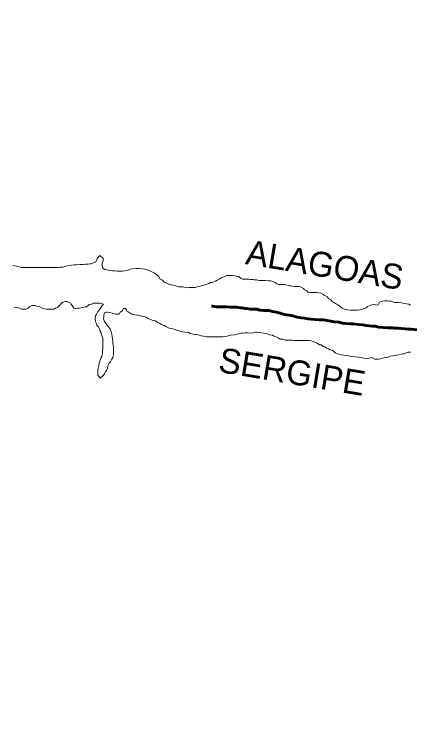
# Model space of a CAD drawing. Extents: x -1643653 to 4543381, y 1624270 to 13878484.
# Drawn here: x 657461 to 663836, y 8915829 to 8927410 of the extents above; entities that cross this region are included whole.
import ezdxf
from ezdxf.enums import TextEntityAlignment as Align

# ---------------------------------------------------------------- set-up
doc = ezdxf.new("R2010")
doc.units = 0
doc.header["$LTSCALE"] = 200
doc.linetypes.add('LONG_DASH_SHORT_DASH', pattern=[9.9, 6, -1.2, 1.5, -1.2])
for name, color, linetype, lineweight in [('25', 7, 'Continuous', 13), ('57', 7, 'Continuous', 13), ('60', 7, 'Continuous', 13), ('7', 7, 'LONG_DASH_SHORT_DASH', 60)]:
    doc.layers.add(name, color=color, linetype=linetype, lineweight=lineweight)
doc.layers.add('42', color=7, linetype='Continuous')

msp = doc.modelspace()

# ---------------------------------------------------------------- linework, layer by layer
at = {"layer": '25'}
for points in [[(657437.6, 8923363.5), (657495, 8923348.1), (657577.3, 8923327.5), (657604.9, 8923329.8), (657624.9, 8923329.7), (657664.9, 8923329.4), (657732.4, 8923329), (657805, 8923328.5), (657862.5, 8923328.1), (657887.5, 8923328), (657925, 8923327.7), (657945, 8923327.6), (657992.5, 8923327.3), (658027.5, 8923327), (658082.6, 8923326.7), (658110.1, 8923326.5), (658167.6, 8923326.1), (658197.7, 8923333.4), (658242.7, 8923333.1), (658290.3, 8923352.8), (658337.9, 8923360), (658383, 8923364.7), (658428, 8923369.5), (658460.6, 8923374.2), (658518.2, 8923378.9), (658568.2, 8923378.5), (658610.7, 8923380.8), (658645.7, 8923383), (658680.8, 8923387.8), (658700.8, 8923390.2), (658741, 8923407.4), (658768.6, 8923417.3), (658791.3, 8923452.2), (658801.5, 8923479.6), (658839.4, 8923524.4), (658894.1, 8923476.5), (658893.8, 8923444), (658886.1, 8923419), (658878.4, 8923391.5), (658878.2, 8923371.5), (658878.1, 8923351.4), (658883, 8923331.4), (658895.3, 8923311.3), (658917.7, 8923298.6), (658952.7, 8923290.9), (658975.1, 8923285.7), (658997.6, 8923280.6), (659045.1, 8923272.7), (659075.1, 8923272.5), (659120.1, 8923272.2), (659142.6, 8923272.1), (659177.6, 8923271.9), (659200.1, 8923271.7), (659240.2, 8923273.9), (659262.7, 8923278.8), (659295.3, 8923283.6), (659327.9, 8923300.9), (659370.5, 8923308.1), (659425.5, 8923310.3), (659473.1, 8923310), (659528.1, 8923307.1), (659565.5, 8923299.3), (659617.9, 8923284), (659655.3, 8923271.2), (659690.2, 8923256), (659720.1, 8923235.7), (659752.5, 8923218), (659789.7, 8923185.2), (659807, 8923147.5), (659849.3, 8923124.7), (659876.6, 8923094.5), (659919, 8923074.2), (659963.8, 8923056.4), (659988.8, 8923048.7), (660038.8, 8923043.3), (660078.7, 8923025.6), (660111.1, 8923015.3)], [(660111.1, 8923015.3), (660173.6, 8923017.4), (660243.5, 8922999.4), (660281.1, 8923004.2), (660301.1, 8923004.1), (660323.6, 8923006.4), (660356.1, 8923006.2), (660376.2, 8923008.6), (660411.2, 8923018.4), (660448.8, 8923023.1), (660471.4, 8923030.5), (660493.9, 8923037.8), (660516.5, 8923042.7), (660536.6, 8923052.6), (660564.1, 8923059.9), (660596.7, 8923069.7), (660624.3, 8923084.5), (660656.9, 8923089.3), (660704.6, 8923109.1), (660729.7, 8923126.4), (660774.9, 8923143.6), (660797.5, 8923161), (660842.6, 8923175.7), (660885.3, 8923198), (660915.3, 8923197.8), (660940.3, 8923197.6), (660980.4, 8923197.3), (661020.4, 8923194.6), (661042.8, 8923186.9), (661077.8, 8923181.7), (661115.1, 8923156.4), (661147.5, 8923138.7), (661187.5, 8923138.4), (661207.5, 8923138.3), (661245, 8923138), (661265, 8923137.9), (661305, 8923132.6), (661327.5, 8923130), (661365, 8923127.2), (661407.5, 8923119.4), (661447.5, 8923119.2), (661472.5, 8923119), (661507.5, 8923118.8), (661557.5, 8923115.9), (661592.5, 8923113.2), (661615, 8923110.5), (661637.4, 8923095.4), (661667.3, 8923087.7), (661702.2, 8923067.4), (661724.6, 8923057.2), (661754.6, 8923057), (661819.7, 8923056.6), (661897, 8923033.6), (661919.5, 8923030.9), (661942, 8923025.8), (661972, 8923023.1), (662009.5, 8923022.8), (662029.5, 8923022.7), (662062, 8923019.9), (662086.9, 8923009.8), (662121.8, 8922992), (662141.6, 8922969.4), (662176.5, 8922954.1), (662193.8, 8922928.9), (662226.3, 8922923.7), (662258.8, 8922923.5), (662293.8, 8922923.3), (662313.9, 8922923.2), (662333.9, 8922923), (662371.4, 8922922.8), (662401.3, 8922912.6), (662438.7, 8922899.8), (662471.1, 8922879.6), (662508.4, 8922854.3), (662530.7, 8922824.1), (662563.1, 8922808.8), (662592.9, 8922776.1), (662625.2, 8922758.4), (662657.6, 8922738.1), (662680, 8922728), (662712.4, 8922707.7), (662747.2, 8922674.9), (662777.1, 8922659.7), (662804.5, 8922652), (662839.5, 8922644.3), (662884.5, 8922639), (662917, 8922638.8), (662937, 8922638.6), (662969.5, 8922638.4), (662992, 8922640.8), (663032.1, 8922645.5), (663054.6, 8922652.9), (663094.7, 8922662.6), (663134.9, 8922679.9), (663155, 8922697.3), (663182.6, 8922712.1), (663225.3, 8922729.4), (663250.3, 8922734.2), (663325.3, 8922723.7), (663348.2, 8922771.1), (663378.2, 8922778.4)], [(658100, 8922655.6), (658065, 8922655.8), (658042.5, 8922656), (657999.9, 8922656.3), (657972.4, 8922659), (657932.5, 8922666.7), (657900.1, 8922679.5), (657860.2, 8922702.3), (657820.2, 8922707.5), (657797.8, 8922715.2), (657762.8, 8922715.4), (657742.8, 8922715.6), (657707.6, 8922693.3), (657684.9, 8922673.4), (657649.8, 8922656.1), (657629.8, 8922656.2), (657609.8, 8922656.3), (657577.2, 8922656.6), (657542.3, 8922671.8), (657499.9, 8922682.1), (657460, 8922689.9)], [(658980.7, 8922371.9), (659008, 8922339.2), (659017.7, 8922306.6), (659025, 8922274), (659032.3, 8922253.9), (659039.5, 8922208.8), (659041.8, 8922183.7), (659044.1, 8922163.7), (659046.5, 8922141.1), (659048.7, 8922108.6), (659055.9, 8922071), (659058.3, 8922050.9), (659058.1, 8922030.9), (659060.5, 8922010.9), (659060.3, 8921988.3), (659060.1, 8921955.8), (659059.8, 8921920.7), (659057.2, 8921900.7), (659047, 8921878.3), (659034.3, 8921853.3), (659021.6, 8921830.9), (659013.9, 8921808.4), (658991.3, 8921791), (658981.1, 8921766), (658970.9, 8921743.6), (658960.6, 8921703.6), (658945.3, 8921668.6), (658932.7, 8921646.2), (658922.5, 8921623.7), (658899.7, 8921591.3), (658844.4, 8921546.6), (658809.7, 8921594.4), (658807.5, 8921627), (658807.6, 8921649.5), (658807.9, 8921684.6), (658815.7, 8921724.6), (658823.4, 8921752.1), (658828.7, 8921787.1), (658838.9, 8921817.1), (658844.1, 8921842.1), (658856.8, 8921864.5), (658869.5, 8921894.5), (658874.8, 8921924.5), (658879.9, 8921947), (658882.7, 8921982), (658887.9, 8922012), (658888.2, 8922042), (658888.3, 8922064.6), (658888.6, 8922097.1), (658888.8, 8922132.2), (658889, 8922152.2), (658889.2, 8922182.2), (658884.4, 8922202.3), (658864.7, 8922247.5), (658859.9, 8922270.1), (658845.1, 8922297.7), (658842.7, 8922317.7), (658835.4, 8922337.8), (658818.1, 8922370.5), (658793.3, 8922393.2), (658786, 8922420.8), (658773.6, 8922440.9), (658771.3, 8922460.9), (658766.5, 8922493.5), (658766.8, 8922523.5), (658767, 8922548.6), (658784.7, 8922576), (658802.4, 8922608.4), (658827.7, 8922640.8), (658845.4, 8922663.2), (658863.1, 8922690.6), (658875.8, 8922718.1), (658896, 8922738), (658861, 8922748.2), (658836, 8922753.4), (658803.5, 8922753.6), (658778.5, 8922753.8), (658738.5, 8922754), (658705.8, 8922736.7), (658665.8, 8922729.5), (658645.6, 8922712.1), (658625.5, 8922694.7), (658603, 8922694.8), (658580.4, 8922690), (658560.4, 8922682.6), (658510.3, 8922675.4), (658485.2, 8922670.6), (658452.7, 8922668.3), (658417.7, 8922671), (658395.5, 8922713.7), (658375.7, 8922733.9), (658373.3, 8922753.9), (658343.4, 8922764.2), (658303.5, 8922779.4), (658281, 8922782.1), (658243.4, 8922767.3), (658223.2, 8922752.4), (658182.9, 8922712.7), (658162.8, 8922690.2), (658122.6, 8922673), (658100, 8922655.6)], [(663378.2, 8922778.4), (663398.3, 8922785.8), (663440.8, 8922790.5), (663478.4, 8922790.3), (663513.3, 8922787.5), (663545.9, 8922787.3), (663588.2, 8922767), (663623.2, 8922764.3), (663658.2, 8922764.1), (663698.2, 8922761.3), (663730.7, 8922753.6), (663760.7, 8922748.3), (663785.6, 8922740.7), (663825.6, 8922735.4), (663850.5, 8922720.2)], [(662255.4, 8922147.4), (662220.4, 8922150.2), (662177.9, 8922153), (662152.9, 8922153.1), (662112.9, 8922153.4), (662087.9, 8922153.6), (662027.9, 8922154), (661975.4, 8922154.3), (661940.3, 8922154.5), (661900.3, 8922154.8), (661872.8, 8922155), (661830.3, 8922155.3), (661790.4, 8922170.6), (661750.4, 8922175.8), (661715.6, 8922196.1), (661683.2, 8922211.3), (661648.2, 8922221.6), (661625.8, 8922236.7), (661578.3, 8922242.1), (661538.5, 8922257.3), (661516, 8922265), (661483.5, 8922270.2), (661441.1, 8922278), (661416.1, 8922283.2), (661373.6, 8922283.5), (661351.1, 8922283.6), (661290.9, 8922269), (661233.5, 8922274.4), (661178.4, 8922274.7), (661150.9, 8922272.4), (661115.8, 8922267.6), (661075.8, 8922260.4), (661015.6, 8922243.3), (660945.6, 8922238.7), (660892.9, 8922224.1), (660852.8, 8922216.8), (660825.3, 8922212), (660772.8, 8922209.8), (660732.7, 8922210.1), (660682.7, 8922210.4), (660637.7, 8922210.7), (660610.2, 8922210.9), (660560.2, 8922211.2), (660510.2, 8922219.1), (660475.2, 8922226.8), (660425.4, 8922244.7), (660375.4, 8922247.5), (660342.9, 8922255.2), (660295.5, 8922263.1), (660268.1, 8922280.8), (660213.1, 8922286.1), (660165.6, 8922294), (660113.2, 8922309.3), (660080.8, 8922317.1), (660035.9, 8922332.4), (659996, 8922347.7), (659958.5, 8922352.9), (659936, 8922360.6), (659903.6, 8922375.8), (659878.8, 8922393.5), (659833.8, 8922408.8), (659809, 8922424), (659766.6, 8922449.3), (659739.3, 8922467), (659699.3, 8922472.3), (659656.9, 8922492.6), (659619.5, 8922505.4), (659587.1, 8922525.6), (659547.2, 8922538.4), (659509.8, 8922546.2), (659477.3, 8922556.4), (659442.3, 8922561.6), (659407.4, 8922566.8), (659382.4, 8922569.5), (659354.9, 8922577.2), (659330, 8922592.4), (659297.7, 8922615.2), (659275.2, 8922625.3), (659267.9, 8922645.4), (659245.6, 8922665.6), (659223.1, 8922668.2), (659210.4, 8922645.8), (659195.2, 8922623.3), (659170.1, 8922611), (659152.3, 8922576.1), (659117.3, 8922576.3), (659092.3, 8922573.9), (659059.9, 8922589.2), (659037.4, 8922594.3), (659002.5, 8922602.1), (658967.5, 8922607.3), (658945, 8922610), (658920, 8922605.1), (658902.2, 8922567.7), (658902, 8922540.2), (658899.2, 8922502.6), (658901.5, 8922482.6), (658913.8, 8922460), (658933.6, 8922427.3), (658955.8, 8922392.1), (658980.7, 8922371.9)], [(663096.2, 8921869), (663056.2, 8921876.8), (663013.8, 8921884.6), (662958.8, 8921889.9), (662913.8, 8921895.2), (662873.8, 8921898), (662851.3, 8921903.2), (662811.4, 8921908.4), (662773.9, 8921913.7), (662733.9, 8921921.5), (662696.5, 8921929.2), (662671.5, 8921936.9), (662634.1, 8921952.2), (662611.8, 8921972.3), (662586.9, 8921997.5), (662557, 8922002.8), (662529.6, 8922017.9), (662492.2, 8922033.2), (662469.8, 8922050.9), (662434.8, 8922056.1), (662415, 8922081.3), (662380, 8922084), (662332.7, 8922111.9), (662292.8, 8922132.2), (662255.4, 8922147.4)], [(663849.7, 8921964.2), (663814.7, 8921964.4), (663792.2, 8921957), (663754.5, 8921937.2), (663734.5, 8921937.4), (663696.9, 8921930.1), (663661.8, 8921922.8), (663626.8, 8921915.6), (663606.7, 8921910.7), (663571.7, 8921905.9), (663524.1, 8921898.7), (663491.5, 8921883.9), (663446.4, 8921879.2), (663426.3, 8921871.8), (663396.3, 8921867), (663366.2, 8921857.2), (663333.7, 8921852.4), (663311.1, 8921850.1), (663276.1, 8921850.3), (663226.3, 8921875.7), (663156.2, 8921863.6), (663096.2, 8921869)]]:
    msp.add_lwpolyline(points, dxfattribs=at)
at = {"layer": '57'}
for points in [[(660111.1, 8923015.3), (660078.7, 8923025.6), (660038.8, 8923043.3), (659988.8, 8923048.7), (659963.8, 8923056.4), (659919, 8923074.2), (659876.6, 8923094.5), (659849.3, 8923124.7), (659807, 8923147.5), (659789.7, 8923185.2), (659752.5, 8923218), (659720.1, 8923235.7), (659690.2, 8923256), (659655.3, 8923271.2), (659617.9, 8923284), (659565.5, 8923299.3), (659528.1, 8923307.1), (659473.1, 8923310), (659425.5, 8923310.3), (659370.5, 8923308.1), (659327.9, 8923300.9), (659295.3, 8923283.6), (659262.7, 8923278.8), (659240.2, 8923273.9), (659200.1, 8923271.7), (659177.6, 8923271.9), (659142.6, 8923272.1), (659120.1, 8923272.2), (659075.1, 8923272.5), (659045.1, 8923272.7), (658997.6, 8923280.6), (658975.1, 8923285.7), (658952.7, 8923290.9), (658917.7, 8923298.6), (658895.3, 8923311.3), (658883, 8923331.4), (658878.1, 8923351.4), (658878.2, 8923371.5), (658878.4, 8923391.5), (658886.1, 8923419), (658893.8, 8923444), (658894.1, 8923476.5), (658839.4, 8923524.4), (658801.5, 8923479.6), (658791.3, 8923452.2), (658768.6, 8923417.3), (658741, 8923407.4), (658700.8, 8923390.2), (658680.8, 8923387.8), (658645.7, 8923383), (658610.7, 8923380.8), (658568.2, 8923378.5), (658518.2, 8923378.9), (658460.6, 8923374.2), (658428, 8923369.5), (658383, 8923364.7), (658337.9, 8923360), (658290.3, 8923352.8), (658242.7, 8923333.1), (658197.7, 8923333.4), (658167.6, 8923326.1), (658110.1, 8923326.5), (658082.6, 8923326.7), (658027.5, 8923327), (657992.5, 8923327.3), (657945, 8923327.6), (657925, 8923327.7), (657887.5, 8923328), (657862.5, 8923328.1), (657805, 8923328.5), (657732.4, 8923329), (657664.9, 8923329.4), (657624.9, 8923329.7), (657604.9, 8923329.8), (657577.3, 8923327.5), (657495, 8923348.1), (657437.6, 8923363.5)], [(657437.6, 8923363.5), (657495, 8923348.1), (657577.3, 8923327.5), (657604.9, 8923329.8), (657624.9, 8923329.7), (657664.9, 8923329.4), (657732.4, 8923329), (657805, 8923328.5), (657862.5, 8923328.1), (657887.5, 8923328), (657925, 8923327.7), (657945, 8923327.6), (657992.5, 8923327.3), (658027.5, 8923327), (658082.6, 8923326.7), (658110.1, 8923326.5), (658167.6, 8923326.1), (658197.7, 8923333.4), (658242.7, 8923333.1), (658290.3, 8923352.8), (658337.9, 8923360), (658383, 8923364.7), (658428, 8923369.5), (658460.6, 8923374.2), (658518.2, 8923378.9), (658568.2, 8923378.5), (658610.7, 8923380.8), (658645.7, 8923383), (658680.8, 8923387.8), (658700.8, 8923390.2), (658741, 8923407.4), (658768.6, 8923417.3), (658791.3, 8923452.2), (658801.5, 8923479.6), (658839.4, 8923524.4), (658894.1, 8923476.5), (658893.8, 8923444), (658886.1, 8923419), (658878.4, 8923391.5), (658878.2, 8923371.5), (658878.1, 8923351.4), (658883, 8923331.4), (658895.3, 8923311.3), (658917.7, 8923298.6), (658952.7, 8923290.9), (658975.1, 8923285.7), (658997.6, 8923280.6), (659045.1, 8923272.7), (659075.1, 8923272.5), (659120.1, 8923272.2), (659142.6, 8923272.1), (659177.6, 8923271.9), (659200.1, 8923271.7), (659240.2, 8923273.9), (659262.7, 8923278.8), (659295.3, 8923283.6), (659327.9, 8923300.9), (659370.5, 8923308.1), (659425.5, 8923310.3), (659473.1, 8923310), (659528.1, 8923307.1), (659565.5, 8923299.3), (659617.9, 8923284), (659655.3, 8923271.2), (659690.2, 8923256), (659720.1, 8923235.7), (659752.5, 8923218), (659789.7, 8923185.2), (659807, 8923147.5), (659849.3, 8923124.7), (659876.6, 8923094.5), (659919, 8923074.2), (659963.8, 8923056.4), (659988.8, 8923048.7), (660038.8, 8923043.3), (660078.7, 8923025.6), (660111.1, 8923015.3)], [(663378.2, 8922778.4), (663348.2, 8922771.1), (663325.3, 8922723.7), (663250.3, 8922734.2), (663225.3, 8922729.4), (663182.6, 8922712.1), (663155, 8922697.3), (663134.9, 8922679.9), (663094.7, 8922662.6), (663054.6, 8922652.9), (663032.1, 8922645.5), (662992, 8922640.8), (662969.5, 8922638.4), (662937, 8922638.6), (662917, 8922638.8), (662884.5, 8922639), (662839.5, 8922644.3), (662804.5, 8922652), (662777.1, 8922659.7), (662747.2, 8922674.9), (662712.4, 8922707.7), (662680, 8922728), (662657.6, 8922738.1), (662625.2, 8922758.4), (662592.9, 8922776.1), (662563.1, 8922808.8), (662530.7, 8922824.1), (662508.4, 8922854.3), (662471.1, 8922879.6), (662438.7, 8922899.8), (662401.3, 8922912.6), (662371.4, 8922922.8), (662333.9, 8922923), (662313.9, 8922923.2), (662293.8, 8922923.3), (662258.8, 8922923.5), (662226.3, 8922923.7), (662193.8, 8922928.9), (662176.5, 8922954.1), (662141.6, 8922969.4), (662121.8, 8922992), (662086.9, 8923009.8), (662062, 8923019.9), (662029.5, 8923022.7), (662009.5, 8923022.8), (661972, 8923023.1), (661942, 8923025.8), (661919.5, 8923030.9), (661897, 8923033.6), (661819.7, 8923056.6), (661754.6, 8923057), (661724.6, 8923057.2), (661702.2, 8923067.4), (661667.3, 8923087.7), (661637.4, 8923095.4), (661615, 8923110.5), (661592.5, 8923113.2), (661557.5, 8923115.9), (661507.5, 8923118.8), (661472.5, 8923119), (661447.5, 8923119.2), (661407.5, 8923119.4), (661365, 8923127.2), (661327.5, 8923130), (661305, 8923132.6), (661265, 8923137.9), (661245, 8923138), (661207.5, 8923138.3), (661187.5, 8923138.4), (661147.5, 8923138.7), (661115.1, 8923156.4), (661077.8, 8923181.7), (661042.8, 8923186.9), (661020.4, 8923194.6), (660980.4, 8923197.3), (660940.3, 8923197.6), (660915.3, 8923197.8), (660885.3, 8923198), (660842.6, 8923175.7), (660797.5, 8923161), (660774.9, 8923143.6), (660729.7, 8923126.4), (660704.6, 8923109.1), (660656.9, 8923089.3), (660624.3, 8923084.5), (660596.7, 8923069.7), (660564.1, 8923059.9), (660536.6, 8923052.6), (660516.5, 8923042.7), (660493.9, 8923037.8), (660471.4, 8923030.5), (660448.8, 8923023.1), (660411.2, 8923018.4), (660376.2, 8923008.6), (660356.1, 8923006.2), (660323.6, 8923006.4), (660301.1, 8923004.1), (660281.1, 8923004.2), (660243.5, 8922999.4), (660173.6, 8923017.4), (660111.1, 8923015.3)], [(660111.1, 8923015.3), (660173.6, 8923017.4), (660243.5, 8922999.4), (660281.1, 8923004.2), (660301.1, 8923004.1), (660323.6, 8923006.4), (660356.1, 8923006.2), (660376.2, 8923008.6), (660411.2, 8923018.4), (660448.8, 8923023.1), (660471.4, 8923030.5), (660493.9, 8923037.8), (660516.5, 8923042.7), (660536.6, 8923052.6), (660564.1, 8923059.9), (660596.7, 8923069.7), (660624.3, 8923084.5), (660656.9, 8923089.3), (660704.6, 8923109.1), (660729.7, 8923126.4), (660774.9, 8923143.6), (660797.5, 8923161), (660842.6, 8923175.7), (660885.3, 8923198), (660915.3, 8923197.8), (660940.3, 8923197.6), (660980.4, 8923197.3), (661020.4, 8923194.6), (661042.8, 8923186.9), (661077.8, 8923181.7), (661115.1, 8923156.4), (661147.5, 8923138.7), (661187.5, 8923138.4), (661207.5, 8923138.3), (661245, 8923138), (661265, 8923137.9), (661305, 8923132.6), (661327.5, 8923130), (661365, 8923127.2), (661407.5, 8923119.4), (661447.5, 8923119.2), (661472.5, 8923119), (661507.5, 8923118.8), (661557.5, 8923115.9), (661592.5, 8923113.2), (661615, 8923110.5), (661637.4, 8923095.4), (661667.3, 8923087.7), (661702.2, 8923067.4), (661724.6, 8923057.2), (661754.6, 8923057), (661819.7, 8923056.6), (661897, 8923033.6), (661919.5, 8923030.9), (661942, 8923025.8), (661972, 8923023.1), (662009.5, 8923022.8), (662029.5, 8923022.7), (662062, 8923019.9), (662086.9, 8923009.8), (662121.8, 8922992), (662141.6, 8922969.4), (662176.5, 8922954.1), (662193.8, 8922928.9), (662226.3, 8922923.7), (662258.8, 8922923.5), (662293.8, 8922923.3), (662313.9, 8922923.2), (662333.9, 8922923), (662371.4, 8922922.8), (662401.3, 8922912.6), (662438.7, 8922899.8), (662471.1, 8922879.6), (662508.4, 8922854.3), (662530.7, 8922824.1), (662563.1, 8922808.8), (662592.9, 8922776.1), (662625.2, 8922758.4), (662657.6, 8922738.1), (662680, 8922728), (662712.4, 8922707.7), (662747.2, 8922674.9), (662777.1, 8922659.7), (662804.5, 8922652), (662839.5, 8922644.3), (662884.5, 8922639), (662917, 8922638.8), (662937, 8922638.6), (662969.5, 8922638.4), (662992, 8922640.8), (663032.1, 8922645.5), (663054.6, 8922652.9), (663094.7, 8922662.6), (663134.9, 8922679.9), (663155, 8922697.3), (663182.6, 8922712.1), (663225.3, 8922729.4), (663250.3, 8922734.2), (663325.3, 8922723.7), (663348.2, 8922771.1), (663378.2, 8922778.4)], [(663850.5, 8922720.2), (663825.6, 8922735.4), (663785.6, 8922740.7), (663760.7, 8922748.3), (663730.7, 8922753.6), (663698.2, 8922761.3), (663658.2, 8922764.1), (663623.2, 8922764.3), (663588.2, 8922767), (663545.9, 8922787.3), (663513.3, 8922787.5), (663478.4, 8922790.3), (663440.8, 8922790.5), (663398.3, 8922785.8), (663378.2, 8922778.4)], [(663378.2, 8922778.4), (663398.3, 8922785.8), (663440.8, 8922790.5), (663478.4, 8922790.3), (663513.3, 8922787.5), (663545.9, 8922787.3), (663588.2, 8922767), (663623.2, 8922764.3), (663658.2, 8922764.1), (663698.2, 8922761.3), (663730.7, 8922753.6), (663760.7, 8922748.3), (663785.6, 8922740.7), (663825.6, 8922735.4), (663850.5, 8922720.2)]]:
    msp.add_lwpolyline(points, dxfattribs=at)
at = {"layer": '60', "lineweight": 25}
msp.add_spline([(814781, 9009175.5), (814787.2, 9009173.4), (814796.9, 9009173.4), (814799.4, 9009172.4), (814805.1, 9009174.5), (814805.6, 9009176.5), (814811.7, 9009179.5), (814811.7, 9009179.5), (814801.5, 9009181), (814790.7, 9009181.5), (814784.1, 9009183.1), (814777.4, 9009185.1), (814778.4, 9009175.5)], degree=3, dxfattribs=at)
at = {"layer": '7'}
for points in [[(663706.2, 8922345.6), (663656.3, 8922348.3), (663616.3, 8922351.1), (663591.3, 8922351.2), (663566.3, 8922353.8), (663526.3, 8922354), (663483.8, 8922356.8), (663411.3, 8922362.1), (663341.4, 8922367.5), (663281.5, 8922380.3), (663226.5, 8922383.1), (663181.5, 8922388.4), (663134.1, 8922393.7), (663081.6, 8922406.4), (663011.7, 8922409.3), (662926.8, 8922422.3), (662864.2, 8922422.6), (662806.8, 8922425.4), (662751.8, 8922430.7), (662691.9, 8922448.5), (662617, 8922453.9), (662539.5, 8922466.8), (662447.1, 8922482.4), (662372.1, 8922482.8), (662304.7, 8922488.1), (662249.7, 8922493.4), (662197.2, 8922498.7), (662142.3, 8922514), (662087.4, 8922516.8), (662020, 8922529.7), (661950.1, 8922547.6), (661892.6, 8922560.4), (661845.2, 8922563.1), (661797.8, 8922575.9), (661750.3, 8922591.1), (661690.5, 8922606.5), (661625.6, 8922621.8), (661563.1, 8922634.7), (661478.2, 8922637.6), (661413.2, 8922643), (661378.3, 8922655.7), (661338.3, 8922655.9), (661310.8, 8922656), (661268.3, 8922658.8), (661238.3, 8922661.4), (661205.8, 8922666.6), (661175.9, 8922669.3), (661135.9, 8922677), (661105.9, 8922679.6), (661076, 8922682.3), (661041, 8922687.5), (660993.5, 8922687.7), (660941, 8922690.5), (660893.5, 8922693.3), (660841, 8922693.6), (660786, 8922693.8), (660746, 8922696.6), (660718.5, 8922696.7), (660691.1, 8922701.8), (660648.6, 8922704.6), (660641.7, 8922706.3)], [(664555.3, 8922251.1), (664510.5, 8922233.7), (664455.6, 8922249), (664420.6, 8922251.7), (664375.7, 8922254.4), (664325.7, 8922267.2), (664288.3, 8922282.4), (664250.9, 8922287.6), (664213.5, 8922300.3), (664176, 8922305.6), (664128.6, 8922318.3), (664086.1, 8922318.5), (664048.6, 8922321.2), (663973.6, 8922324.1), (663908.6, 8922327), (663861.2, 8922332.2), (663816.2, 8922335), (663763.7, 8922340.3), (663706.2, 8922345.6)]]:
    msp.add_lwpolyline(points, dxfattribs=at)

# ---------------------------------------------------------------- texts
at = {"layer": '42'}
for s, p in [('ALAGOAS', (662435, 8923174.8)), ('SERGIPE', (661908.6, 8921452.5))]:
    msp.add_text(s, height=400, rotation=350.533, dxfattribs=at).set_placement(p, align=Align.CENTER)

doc.saveas('drawing.dxf')
